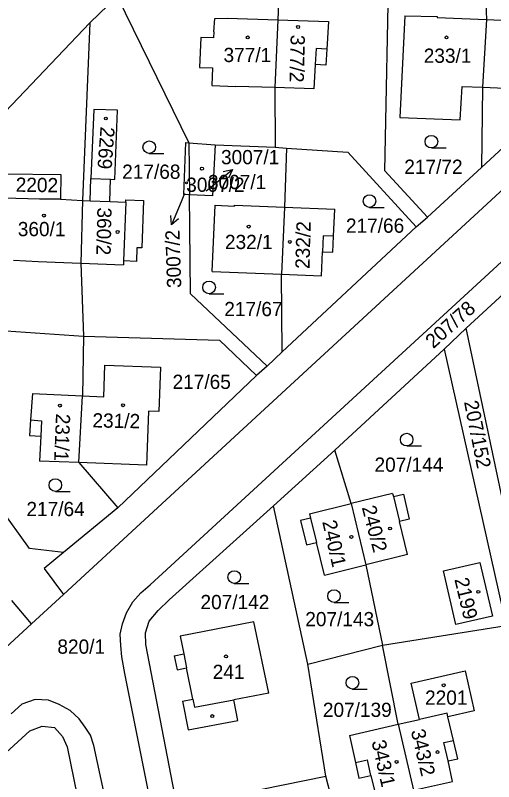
# Model space of a CAD drawing. Extents: x -735249 to -729401, y -1124843 to -1121828.
# Drawn here: x -733427.7 to -733370.6, y -1123483.1 to -1123391.6 of the extents above; entities that cross this region are included whole.
import ezdxf

# ---------------------------------------------------------------- set-up
doc = ezdxf.new("R2010")
doc.units = 0
for name, color, linetype in [('Vrstva 1', 7, 'Continuous'), ('Vrstva 16', 7, 'Continuous'), ('Vrstva 18', 7, 'Continuous'), ('Vrstva 19', 7, 'Continuous'), ('Vrstva 25', 7, 'Continuous'), ('Vrstva 4', 7, 'Continuous')]:
    doc.layers.add(name, color=color, linetype=linetype)

msp = doc.modelspace()

# ---------------------------------------------------------------- linework, layer by layer
at = {"layer": 'Vrstva 1'}
for points in [[(-733176.48, -1123234.11), (-733421.95, -1123460.73)], [(-733395.43, -1123367.67), (-733396.37, -1123392.11)], [(-733383.6, -1123410.13), (-733383.1, -1123384.32)], [(-733418.81, -1123392.46), (-733415.55, -1123389.29)], [(-733415.55, -1123389.29), (-733406.98, -1123406.79)], [(-733371.61, -1123389.15), (-733371.48, -1123392.09)], [(-733381.24, -1123391.63), (-733381.8, -1123403.77)], [(-733381.24, -1123391.63), (-733377.36, -1123391.72)], [(-733377.36, -1123391.72), (-733377.37, -1123391.84)], [(-733418.81, -1123392.46), (-733440.54, -1123415.32)], [(-733418.81, -1123392.46), (-733419.67, -1123413.69)], [(-733404.02, -1123393.53), (-733403.88, -1123391.97), (-733402.39, -1123391.91)], [(-733402.39, -1123391.91), (-733396.37, -1123392.11)], [(-733396.37, -1123392.11), (-733396.73, -1123400.21)], [(-733396.37, -1123392.11), (-733390.34, -1123392.31)], [(-733390.34, -1123392.31), (-733390.53, -1123395.61)], [(-733377.37, -1123391.84), (-733371.48, -1123392.09)], [(-733371.48, -1123392.09), (-733371.95, -1123400.17)], [(-733371.48, -1123392.09), (-733363.55, -1123392.43)], [(-733411.59, -1123459.58), (-733339.63, -1123393.34)], [(-733404.02, -1123393.53), (-733404.04, -1123394.27)], [(-733405.57, -1123394.21), (-733405.71, -1123397.79)], [(-733404.04, -1123394.27), (-733405.57, -1123394.21)], [(-733372.09, -1123409.75), (-733355.28, -1123394.22)], [(-733390.53, -1123395.61), (-733390.65, -1123397.53)], [(-733405.71, -1123397.79), (-733404.16, -1123397.84)], [(-733404.16, -1123397.84), (-733404.23, -1123399.97)], [(-733391.9, -1123397.46), (-733392.07, -1123400.36)], [(-733390.65, -1123397.53), (-733391.9, -1123397.46)], [(-733404.23, -1123399.97), (-733401.4, -1123400.06)], [(-733396.73, -1123400.21), (-733401.4, -1123400.06)], [(-733396.73, -1123400.21), (-733396.68, -1123407.32)], [(-733392.07, -1123400.36), (-733396.73, -1123400.21)], [(-733374.61, -1123404.05), (-733374.4, -1123400.06)], [(-733374.4, -1123400.06), (-733371.95, -1123400.17)], [(-733371.95, -1123400.17), (-733372.09, -1123409.75)], [(-733371.95, -1123400.17), (-733363.9, -1123400.51)], [(-733415.82, -1123411.17), (-733415.48, -1123402.92), (-733418.33, -1123402.81), (-733418.66, -1123411.06)], [(-733381.8, -1123403.77), (-733374.61, -1123404.05)], [(-733407.59, -1123412.98), (-733407.35, -1123406.78)], [(-733407.35, -1123406.78), (-733406.98, -1123406.79)], [(-733406.98, -1123406.79), (-733403.84, -1123407.04)], [(-733406.98, -1123406.79), (-733406.92, -1123413.01)], [(-733403.84, -1123407.04), (-733404.18, -1123413.13)], [(-733403.84, -1123407.04), (-733396.68, -1123407.32)], [(-733396.68, -1123407.32), (-733395.32, -1123407.44)], [(-733395.32, -1123407.44), (-733395.58, -1123414.49)], [(-733395.32, -1123407.44), (-733388.04, -1123407.9)], [(-733388.04, -1123407.9), (-733379.88, -1123416.85)], [(-733372.09, -1123409.75), (-733378.53, -1123415.67)], [(-733428.96, -1123410.49), (-733422.26, -1123410.6)], [(-733422.26, -1123410.6), (-733422.31, -1123413.53)], [(-733378.53, -1123415.67), (-733383.6, -1123410.13)], [(-733418.77, -1123413.72), (-733418.66, -1123411.06)], [(-733416.42, -1123413.8), (-733416.32, -1123411.15)], [(-733416.32, -1123411.15), (-733415.82, -1123411.17)], [(-733424.81, -1123413.52), (-733429.01, -1123413.42)], [(-733422.31, -1123413.53), (-733424.81, -1123413.52)], [(-733422.31, -1123413.53), (-733419.67, -1123413.69)], [(-733419.67, -1123413.69), (-733419.87, -1123421.17)], [(-733419.67, -1123413.69), (-733418.77, -1123413.72)], [(-733414.51, -1123413.87), (-733414.5, -1123413.6), (-733412.38, -1123413.68), (-733412.58, -1123419.36), (-733413.18, -1123419.34), (-733413.24, -1123420.97), (-733414.77, -1123420.91)], [(-733406.92, -1123413.01), (-733407.59, -1123412.98)], [(-733404.18, -1123413.13), (-733406.92, -1123413.01)], [(-733406.79, -1123424.84), (-733406.92, -1123413.01)], [(-733418.77, -1123413.72), (-733416.42, -1123413.8)], [(-733416.42, -1123413.8), (-733414.51, -1123413.87)], [(-733404.21, -1123422.16), (-733403.86, -1123414.25)], [(-733403.86, -1123414.25), (-733401.56, -1123414.35)], [(-733401.56, -1123414.25), (-733395.58, -1123414.49)], [(-733401.56, -1123414.35), (-733401.56, -1123414.25)], [(-733395.58, -1123414.49), (-733395.95, -1123422.48)], [(-733395.58, -1123414.49), (-733389.59, -1123414.74)], [(-733389.73, -1123417.95), (-733389.59, -1123414.74)], [(-733379.88, -1123416.85), (-733378.53, -1123415.67)], [(-733379.88, -1123416.85), (-733395.85, -1123431.78)], [(-733373.9, -1123428.92), (-733360.48, -1123416.55)], [(-733389.81, -1123419.87), (-733389.73, -1123417.95)], [(-733391.18, -1123422.7), (-733391.06, -1123419.82)], [(-733391.06, -1123419.82), (-733389.81, -1123419.87)], [(-733427.91, -1123420.83), (-733424.94, -1123420.96)], [(-733424.94, -1123420.96), (-733419.87, -1123421.17)], [(-733414.77, -1123420.91), (-733414.79, -1123421.38)], [(-733419.87, -1123421.17), (-733419.55, -1123429.88)], [(-733419.87, -1123421.17), (-733414.79, -1123421.38)], [(-733404.21, -1123422.16), (-733395.95, -1123422.48)], [(-733395.95, -1123422.48), (-733391.18, -1123422.7)], [(-733395.85, -1123431.78), (-733395.95, -1123422.48)], [(-733397.66, -1123433.48), (-733406.79, -1123424.84)], [(-733376.53, -1123431.43), (-733373.9, -1123428.92)], [(-733369.62, -1123449.19), (-733373.9, -1123428.92)], [(-733428.77, -1123429.27), (-733419.55, -1123429.88)], [(-733419.55, -1123429.88), (-733419.68, -1123437.01)], [(-733419.55, -1123429.88), (-733403.34, -1123430.38)], [(-733403.34, -1123430.38), (-733398.91, -1123434.6)], [(-733395.85, -1123431.78), (-733397.66, -1123433.48)], [(-733389.57, -1123443.49), (-733376.53, -1123431.43)], [(-733376.53, -1123431.43), (-733369.14, -1123464.46)], [(-733417.14, -1123437.13), (-733417, -1123433.34)], [(-733417, -1123433.34), (-733410.36, -1123433.59)], [(-733410.36, -1123433.59), (-733410.57, -1123438.89)], [(-733397.66, -1123433.48), (-733398.91, -1123434.6)], [(-733398.91, -1123434.6), (-733415.44, -1123450.37)], [(-733425.63, -1123436.72), (-733425.86, -1123439.9)], [(-733425.63, -1123436.72), (-733419.68, -1123437.01)], [(-733420.1, -1123444.98), (-733419.68, -1123437.01)], [(-733419.68, -1123437.01), (-733417.14, -1123437.13)], [(-733411.79, -1123438.85), (-733412.04, -1123445.29)], [(-733410.57, -1123438.89), (-733411.79, -1123438.85)], [(-733425.86, -1123439.9), (-733425.99, -1123441.76)], [(-733425.99, -1123441.76), (-733424.66, -1123441.83)], [(-733424.66, -1123441.83), (-733424.8, -1123444.81)], [(-733396.87, -1123450.15), (-733389.57, -1123443.49)], [(-733387.63, -1123449.89), (-733389.57, -1123443.49)], [(-733420.1, -1123444.98), (-733424.8, -1123444.81)], [(-733412.04, -1123445.29), (-733420.1, -1123444.98)], [(-733420.1, -1123444.98), (-733415.44, -1123450.37)], [(-733382.68, -1123448.67), (-733387.63, -1123449.89)], [(-733382.68, -1123448.67), (-733382.59, -1123449.04)], [(-733382.59, -1123449.04), (-733381.4, -1123448.75)], [(-733381.4, -1123448.75), (-733380.7, -1123451.74)], [(-733425.98, -1123455.25), (-733429.56, -1123450.3)], [(-733409.35, -1123461.36), (-733396.87, -1123450.15)], [(-733392.78, -1123469.07), (-733396.87, -1123450.15)], [(-733392.59, -1123451.12), (-733387.63, -1123449.89)], [(-733387.63, -1123449.89), (-733385.86, -1123457.21)], [(-733415.44, -1123450.37), (-733421.92, -1123455.71)], [(-733392.59, -1123451.12), (-733392.47, -1123451.61)], [(-733392.47, -1123451.61), (-733393.67, -1123451.9)], [(-733393.67, -1123451.9), (-733392.97, -1123454.79)], [(-733380.7, -1123451.74), (-733381.86, -1123452.03)], [(-733380.9, -1123455.96), (-733381.86, -1123452.03)], [(-733392.97, -1123454.79), (-733391.77, -1123454.51)], [(-733390.82, -1123458.45), (-733391.77, -1123454.51)], [(-733421.92, -1123455.71), (-733425.98, -1123455.25)], [(-733421.92, -1123455.71), (-733424.26, -1123457.63)], [(-733380.9, -1123455.96), (-733385.86, -1123457.21)], [(-733390.82, -1123458.45), (-733385.86, -1123457.21)], [(-733385.86, -1123457.21), (-733383.9, -1123466.79)], [(-733376.62, -1123457.92), (-733372.26, -1123456.91)], [(-733372.26, -1123456.91), (-733370.77, -1123463.32)], [(-733424.26, -1123457.63), (-733421.95, -1123460.73)], [(-733375.13, -1123464.33), (-733376.62, -1123457.92)], [(-733412.73, -1123460.53), (-733411.59, -1123459.58)], [(-733421.95, -1123460.73), (-733425.74, -1123464.26)], [(-733413.68, -1123461.6), (-733412.73, -1123460.53)], [(-733425.74, -1123464.26), (-733428.09, -1123461.47)], [(-733414.42, -1123462.92), (-733413.68, -1123461.6)], [(-733410.63, -1123462.66), (-733409.35, -1123461.36)], [(-733414.89, -1123464.24), (-733414.42, -1123462.92)], [(-733411.7, -1123463.94), (-733410.63, -1123462.66)], [(-733412.15, -1123465.33), (-733411.7, -1123463.94)], [(-733399.25, -1123463.99), (-733408.03, -1123465.73)], [(-733397.45, -1123472.51), (-733399.25, -1123463.99)], [(-733370.77, -1123463.32), (-733375.13, -1123464.33)], [(-733425.74, -1123464.26), (-733487.65, -1123521.38)], [(-733415.16, -1123465.49), (-733414.89, -1123464.24)], [(-733383.9, -1123466.79), (-733369.14, -1123464.46)], [(-733415.09, -1123466.81), (-733415.16, -1123465.49)], [(-733412.12, -1123466.7), (-733412.15, -1123465.33)], [(-733408.03, -1123465.73), (-733407.6, -1123467.82)], [(-733408.46, -1123485.69), (-733412.12, -1123466.7)], [(-733414.99, -1123468.17), (-733415.09, -1123466.81)], [(-733392.78, -1123469.07), (-733383.9, -1123466.79)], [(-733382.01, -1123476.23), (-733383.9, -1123466.79)], [(-733414.61, -1123470.18), (-733414.99, -1123468.17)], [(-733408.72, -1123468.05), (-733407.6, -1123467.82)], [(-733408.72, -1123468.05), (-733408.38, -1123469.72)], [(-733408.38, -1123469.72), (-733407.26, -1123469.49)], [(-733406.5, -1123473.22), (-733407.26, -1123469.49)], [(-733390.66, -1123482.45), (-733392.78, -1123469.07)], [(-733411.72, -1123484.69), (-733414.61, -1123470.18)], [(-733380.46, -1123471.33), (-733374.03, -1123469.86)], [(-733374.03, -1123469.86), (-733372.94, -1123474.62)], [(-733379.48, -1123475.65), (-733380.46, -1123471.33)], [(-733397.45, -1123472.51), (-733401.63, -1123473.31)], [(-733426.9, -1123473.85), (-733428.17, -1123474.98)], [(-733425.33, -1123473.26), (-733426.9, -1123473.85)], [(-733423.73, -1123473.34), (-733425.33, -1123473.26)], [(-733422.45, -1123473.86), (-733423.73, -1123473.34)], [(-733421.15, -1123474.61), (-733422.45, -1123473.86)], [(-733407.75, -1123473.46), (-733406.5, -1123473.22)], [(-733407.75, -1123473.46), (-733407.07, -1123476.91)], [(-733401.16, -1123475.78), (-733401.63, -1123473.31)], [(-733420.05, -1123475.6), (-733421.15, -1123474.61)], [(-733376.19, -1123474.9), (-733379.48, -1123475.65)], [(-733376.09, -1123475.34), (-733376.19, -1123474.9)], [(-733372.94, -1123474.62), (-733376.09, -1123475.34)], [(-733419.36, -1123476.58), (-733420.05, -1123475.6)], [(-733407.07, -1123476.91), (-733401.16, -1123475.78)], [(-733382.01, -1123476.23), (-733379.48, -1123475.65)], [(-733375.42, -1123478.17), (-733376.09, -1123475.34)], [(-733425.96, -1123477.01), (-733424.47, -1123476.45)], [(-733424.47, -1123476.45), (-733423.02, -1123476.62)], [(-733423.02, -1123476.62), (-733422.05, -1123477.69)], [(-733418.71, -1123477.53), (-733419.36, -1123476.58)], [(-733387.81, -1123477.59), (-733382.01, -1123476.23)], [(-733382.01, -1123476.23), (-733380.17, -1123484.11)], [(-733439.24, -1123489.15), (-733425.96, -1123477.01)], [(-733422.05, -1123477.69), (-733421.5, -1123478.91)], [(-733418.31, -1123478.76), (-733418.71, -1123477.53)], [(-733387.81, -1123477.59), (-733387.12, -1123480.81)], [(-733374.91, -1123480.37), (-733375.42, -1123478.17)], [(-733421.5, -1123478.91), (-733417.2, -1123500)], [(-733413.74, -1123500), (-733418.31, -1123478.76)], [(-733376.06, -1123480.6), (-733374.91, -1123480.37)], [(-733387.12, -1123480.81), (-733386.72, -1123482.67)], [(-733375.54, -1123483.06), (-733376.06, -1123480.6)], [(-733398.28, -1123483.99), (-733390.66, -1123482.45)], [(-733386.68, -1123497.75), (-733390.66, -1123482.45)], [(-733386.72, -1123482.67), (-733385.26, -1123482.37)], [(-733385.26, -1123482.37), (-733384.6, -1123485.1)], [(-733380.17, -1123484.11), (-733375.54, -1123483.06)]]:
    msp.add_lwpolyline(points, dxfattribs=at)
at = {"layer": 'Vrstva 16'}
for points in [[(-733404.91, -1123412.53), (-733404.12, -1123411.89)], [(-733407.5, -1123412.86), (-733407.91, -1123413.83)]]:
    msp.add_lwpolyline(points, dxfattribs=at)
at = {"layer": 'Vrstva 25'}
for points in [[(-733411.71, -1123408.07), (-733409.96, -1123408.07)], [(-733378.05, -1123407.41), (-733376.3, -1123407.41)], [(-733404.12, -1123411.89), (-733401.796, -1123409.994)], [(-733402.887, -1123410.239), (-733401.796, -1123409.994), (-733402.255, -1123411.014)], [(-733407.91, -1123413.83), (-733409.067, -1123416.597)], [(-733385.44, -1123414.51), (-733383.69, -1123414.51)], [(-733408.22, -1123415.868), (-733409.067, -1123416.597), (-733409.143, -1123415.482)], [(-733404.57, -1123424.82), (-733402.82, -1123424.82)], [(-733381, -1123442.99), (-733379.25, -1123442.99)], [(-733422.91, -1123448.42), (-733421.16, -1123448.42)], [(-733401.57, -1123459.41), (-733399.82, -1123459.41)], [(-733389.67, -1123461.68), (-733387.92, -1123461.68)], [(-733387.47, -1123472.03), (-733385.72, -1123472.03)]]:
    msp.add_lwpolyline(points, dxfattribs=at)
for centre, radius in [((-733393.96, -1123392.97), 0.175), ((-733399.96, -1123394.22), 0.175), ((-733376.25, -1123394.22), 0.175), ((-733416.89, -1123403.9), 0.175), ((-733378.05, -1123406.66), 0.75), ((-733411.71, -1123407.32), 0.75), ((-733405.42, -1123409.89), 0.175), ((-733407.26, -1123411.59), 0.118), ((-733385.44, -1123413.76), 0.75), ((-733424.27, -1123415.49), 0.175), ((-733415.49, -1123417.45), 0.175), ((-733399.85, -1123416.8), 0.175), ((-733394.94, -1123418.64), 0.175), ((-733404.57, -1123424.07), 0.75), ((-733422.37, -1123438.18), 0.175), ((-733414.83, -1123438.14), 0.175), ((-733381, -1123442.24), 0.75), ((-733422.91, -1123447.67), 0.75), ((-733382.98, -1123452.86), 0.175), ((-733387.6, -1123453.86), 0.175), ((-733401.57, -1123458.66), 0.75), ((-733389.67, -1123460.93), 0.75), ((-733372.46, -1123460.42), 0.175), ((-733402.55, -1123468.13), 0.175), ((-733387.47, -1123471.28), 0.75), ((-733376.59, -1123471.57), 0.175), ((-733404.19, -1123475.26), 0.175), ((-733377.33, -1123479.56), 0.175), ((-733382.21, -1123480.73), 0.175)]:
    msp.add_circle(centre, radius, dxfattribs=at)
at = {"layer": 'Vrstva 4'}
for points in [[(-733391.79, -1123395.53), (-733391.9, -1123397.46)], [(-733390.53, -1123395.61), (-733391.79, -1123395.53)], [(-733418.66, -1123411.06), (-733416.32, -1123411.15)], [(-733414.51, -1123413.87), (-733414.77, -1123420.91)], [(-733390.98, -1123417.89), (-733391.06, -1123419.82)], [(-733389.73, -1123417.95), (-733390.98, -1123417.89)], [(-733425.86, -1123439.9), (-733424.57, -1123439.99)], [(-733424.57, -1123439.99), (-733424.66, -1123441.83)], [(-733382.59, -1123449.04), (-733381.86, -1123452.03)], [(-733392.47, -1123451.61), (-733391.77, -1123454.51)], [(-733407.6, -1123467.82), (-733407.26, -1123469.49)], [(-733406.5, -1123473.22), (-733406.3, -1123474.21)], [(-733406.3, -1123474.21), (-733401.63, -1123473.31)], [(-733376.57, -1123478.43), (-733375.42, -1123478.17)], [(-733376.06, -1123480.6), (-733376.57, -1123478.43)], [(-733387.12, -1123480.81), (-733385.67, -1123480.48)], [(-733385.26, -1123482.37), (-733385.67, -1123480.48)]]:
    msp.add_lwpolyline(points, dxfattribs=at)

# ---------------------------------------------------------------- texts
at = {"layer": 'Vrstva 16'}
for s, p in [('3007/1', (-733403.15, -1123409.36)), ('820/1', (-733422.668, -1123467.81))]:
    msp.add_text(s, height=1.7, dxfattribs=at).set_placement(p)
msp.add_text('3007/2', height=1.7, rotation=91.90073, dxfattribs=at).set_placement((-733407.879, -1123424.116))
at = {"layer": 'Vrstva 18'}
for s, p in [('217/72', (-733381.29, -1123410.51)), ('217/68', (-733414.94, -1123411.1)), ('217/66', (-733388.25, -1123417.54)), ('217/67', (-733402.76, -1123427.5)), ('217/65', (-733408.93, -1123436.19)), ('207/144', (-733384.84, -1123446.08)), ('217/64', (-733426.36, -1123451.38)), ('207/142', (-733405.6, -1123462.49)), ('207/143', (-733393.1, -1123464.53)), ('207/139', (-733391, -1123475.36))]:
    msp.add_text(s, height=1.7, dxfattribs=at).set_placement(p)
for s, rotation, p in [('207/78', 42.00033, (-733377.826, -1123431.448)), ('207/152', 281.20224, (-733374.175, -1123437.737))]:
    msp.add_text(s, height=1.7, rotation=rotation, dxfattribs=at).set_placement(p)
at = {"layer": 'Vrstva 19'}
for s, rotation, p in [('377/2', 268.60214, (-733394.835, -1123393.884)), ('2269', 265.70211, (-733417.517, -1123404.839)), ('2202', 359.20286, (-733427.648, -1123412.643)), ('360/2', 268.70214, (-733417.895, -1123414.504)), ('232/2', 88.5007, (-733392.594, -1123421.875)), ('231/1', 267.70213, (-733422.829, -1123439.117)), ('231/2', 358.90286, (-733418.497, -1123440.784)), ('240/2', 284.60226, (-733386.367, -1123450.343)), ('240/1', 282.60225, (-733391.082, -1123452.051)), ('2199', 283.30225, (-733375.32, -1123458.928)), ('343/2', 283.20225, (-733380.52, -1123477.029)), ('343/1', 282.50225, (-733385.202, -1123478.301))]:
    msp.add_text(s, height=1.7, rotation=rotation, dxfattribs=at).set_placement(p)
for s, p in [('377/1', (-733402.85, -1123397.16)), ('233/1', (-733378.97, -1123397.25)), ('3007/2', (-733407.3, -1123412.66)), ('3007/1', (-733404.71, -1123412.33)), ('360/1', (-733427.39, -1123417.95)), ('232/1', (-733402.68, -1123419.49)), ('241', (-733404.14, -1123470.83)), ('2201', (-733378.81, -1123473.9))]:
    msp.add_text(s, height=1.7, dxfattribs=at).set_placement(p)

doc.saveas('drawing.dxf')
